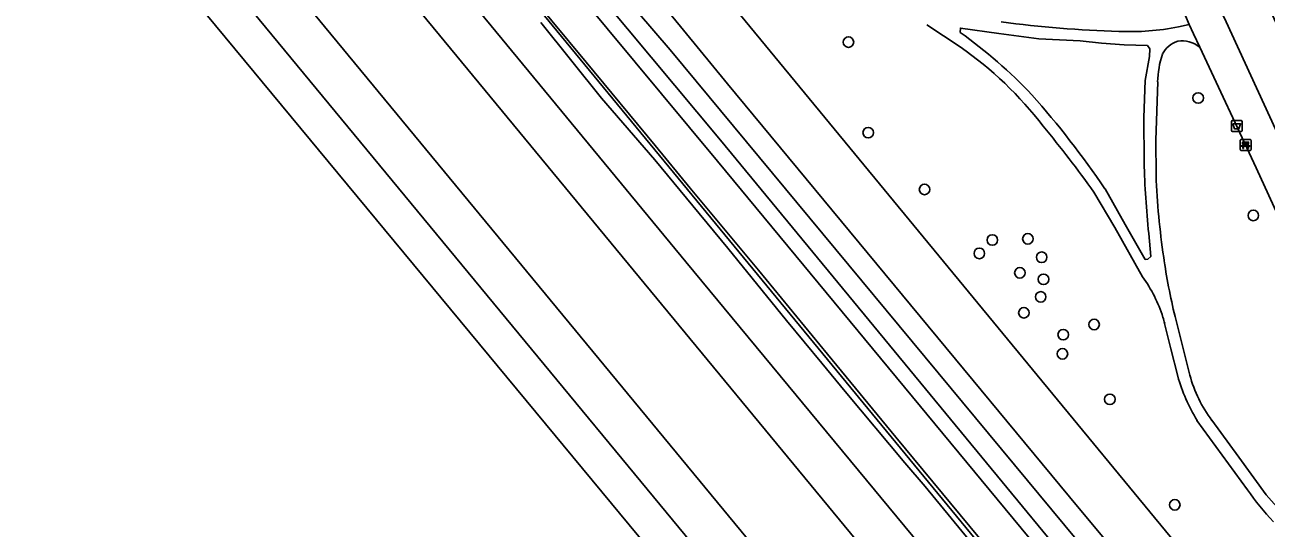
# Model space of a CAD drawing. Extents: x 159279 to 160377, y 384531 to 385888.
# Drawn here: x 159289 to 159404.1, y 385175.4 to 385222.1 of the extents above; entities that cross this region are included whole.
import ezdxf

# ---------------------------------------------------------------- set-up
doc = ezdxf.new("R2010")
doc.units = 0
for name, color, linetype in [('IMGEO_Afvalbak', 7, 'Continuous'), ('IMGEO_Bank', 7, 'Continuous'), ('IMGEO_Berm_groen', 7, 'Continuous'), ('IMGEO_Boom', 7, 'Continuous'), ('IMGEO_Geluidsscherm', 7, 'Continuous'), ('IMGEO_Gemengd_bos', 7, 'Continuous'), ('IMGEO_Grasland_overig', 7, 'Continuous'), ('IMGEO_Groenvoorziening', 7, 'Continuous'), ('IMGEO_Hek', 7, 'Continuous'), ('IMGEO_Spoor', 7, 'Continuous'), ('IMGEO_Spoorbaan_halfverhard', 7, 'Continuous'), ('IMGEO_Struiken', 7, 'Continuous'), ('IMGEO_Terreindeel_gesloten', 7, 'Continuous'), ('IMGEO_Voetpad_halfverhard', 7, 'Continuous')]:
    doc.layers.add(name, color=color, linetype=linetype)

msp = doc.modelspace()

# ---------------------------------------------------------------- linework, layer by layer
at = {"layer": 'IMGEO_Afvalbak'}
for p, q in [((159400.84, 385212.28), (159400.84, 385213.08)), ((159400.84, 385213.08), (159400.84, 385212.28)), ((159400.94, 385213.18), (159401.73, 385213.18)), ((159401.73, 385213.18), (159400.94, 385213.18)), ((159401.83, 385213.08), (159401.83, 385212.28)), ((159401.83, 385212.28), (159401.83, 385213.08)), ((159401.73, 385212.18), (159400.94, 385212.18)), ((159400.94, 385212.18), (159401.73, 385212.18))]:
    msp.add_line(p, q, dxfattribs=at)
msp.add_lwpolyline([(159400.98, 385212.89), (159401.69, 385212.89), (159401.54, 385212.42), (159401.13, 385212.42), (159400.98, 385212.89)], dxfattribs=at)
for centre, start, end in [((159400.94, 385213.08), 90, 180), ((159400.94, 385213.08), 90, 180), ((159401.73, 385213.08), 0, 90), ((159401.73, 385213.08), 360, 90), ((159400.94, 385212.28), 180, 270), ((159400.94, 385212.28), 180, 270), ((159401.73, 385212.28), 270, 0), ((159401.73, 385212.28), 270, 0)]:
    msp.add_arc(centre, 0.1, start, end, dxfattribs=at)
at = {"layer": 'IMGEO_Bank'}
for p, q in [((159401.66, 385210.5), (159401.66, 385211.34)), ((159401.66, 385211.34), (159401.66, 385210.5)), ((159401.73, 385211.42), (159402.57, 385211.42)), ((159402.57, 385211.42), (159401.73, 385211.42)), ((159402.58, 385210.43), (159401.74, 385210.43)), ((159401.74, 385210.43), (159402.58, 385210.43)), ((159402.36, 385210.82), (159401.96, 385210.82)), ((159401.97, 385210.93), (159401.97, 385211.04)), ((159402.01, 385211.04), (159402.01, 385210.93)), ((159402.3, 385211.04), (159402.02, 385211.04)), ((159402.02, 385210.92), (159402.3, 385210.92)), ((159402.31, 385210.93), (159402.31, 385211.04)), ((159402.35, 385211.04), (159402.35, 385210.93)), ((159402.66, 385211.35), (159402.66, 385210.51)), ((159402.66, 385210.51), (159402.66, 385211.35))]:
    msp.add_line(p, q, dxfattribs=at)
for points in [[(159401.91, 385210.82), (159401.76, 385210.82), (159401.88, 385210.92), (159401.96, 385210.92)], [(159401.96, 385211.04), (159401.88, 385211.04), (159401.88, 385211.2), (159402.44, 385211.2), (159402.44, 385211.04), (159402.36, 385211.04)], [(159401.96, 385210.82), (159401.96, 385210.61), (159401.91, 385210.61), (159401.91, 385210.82)], [(159402.36, 385210.92), (159402.44, 385210.92), (159402.55, 385210.82), (159402.41, 385210.82)], [(159402.41, 385210.82), (159402.41, 385210.61), (159402.36, 385210.61), (159402.36, 385210.82)]]:
    msp.add_lwpolyline(points, dxfattribs=at)
for centre, radius, start, end in [((159401.74, 385211.35), 0.0779, 92.4484, 184.2845), ((159401.74, 385211.35), 0.0779, 92.4484, 184.2845), ((159401.74, 385210.5), 0.0779, 182.4484, 274.2845), ((159401.74, 385210.5), 0.0779, 182.4484, 274.2845), ((159401.91, 385210.82), 0.00671, 2.8957, 87.1043), ((159401.96, 385211.04), 0.00671, 2.8957, 87.1043), ((159401.96, 385210.93), 0.00671, 272.8957, 357.1043), ((159401.96, 385210.82), 0.00671, 92.8957, 177.1043), ((159402.02, 385211.04), 0.00671, 92.8957, 177.1043), ((159402.02, 385210.93), 0.00671, 182.8957, 267.1043), ((159402.3, 385211.04), 0.00671, 2.8957, 87.1043), ((159402.3, 385210.93), 0.00671, 272.8957, 357.1043), ((159402.36, 385211.04), 0.00671, 92.8957, 177.1043), ((159402.36, 385210.93), 0.00671, 182.8957, 267.1043), ((159402.36, 385210.82), 0.00671, 2.8957, 87.1043), ((159402.41, 385210.82), 0.00671, 92.8957, 177.1043), ((159402.58, 385211.35), 0.0779, 2.4484, 94.2845), ((159402.58, 385211.35), 0.0779, 2.4484, 94.2845), ((159402.58, 385210.5), 0.0779, 272.4484, 4.2845), ((159402.58, 385210.5), 0.0779, 272.4484, 4.2845)]:
    msp.add_arc(centre, radius, start, end, dxfattribs=at)
at = {"layer": 'IMGEO_Berm_groen'}
msp.add_lwpolyline([(159405.44, 385221.27), (159399.36, 385234.05), (159395.61, 385232.16), (159400.36, 385222.35), (159413.22, 385194.38)], dxfattribs=at)
at = {"layer": 'IMGEO_Boom'}
for centre in [(159365.33, 385220.46), (159397.76, 385215.28), (159367.17, 385212.07), (159372.39, 385206.81), (159402.87, 385204.4), (159378.67, 385202.12), (159381.97, 385202.23), (159377.47, 385200.88), (159383.25, 385200.52), (159381.23, 385199.08), (159383.42, 385198.48), (159383.16, 385196.85), (159381.6, 385195.38), (159388.11, 385194.29), (159385.25, 385193.35), (159385.17, 385191.57), (159389.57, 385187.36), (159395.59, 385177.58)]:
    msp.add_circle(centre, 0.489, dxfattribs=at)
at = {"layer": 'IMGEO_Geluidsscherm'}
msp.add_lwpolyline([(159382.41, 385168.45), (159379.12, 385172.52), (159369.74, 385183.86), (159363.39, 385191.53), (159356.98, 385199.32), (159350.66, 385206.92), (159347.41, 385210.88), (159341.01, 385218.59), (159334.64, 385226.29), (159328.27, 385233.94), (159322.11, 385241.39), (159317.59, 385246.87), (159314.37, 385250.65), (159310.8, 385254.22)], dxfattribs=at)
at = {"layer": 'IMGEO_Gemengd_bos'}
for points in [[(159322.77, 385273.64), (159319.61, 385272.29), (159316.91, 385271.01), (159314.77, 385269.7), (159313.5, 385268.71), (159313.16, 385268.44), (159312.03, 385267.57), (159313.86, 385265.31), (159315.68, 385266.18), (159318.56, 385267.58), (159384.72, 385187.32), (159436.07, 385125.03), (159445.64, 385133.52)], [(159375.7, 385220.01), (159372.59, 385222.06)], [(159392.6, 385198.72), (159390.04, 385203.27), (159388.09, 385206.56)], [(159395.86, 385189.51), (159395.23, 385192.05), (159394.65, 385194.38)], [(159402.34, 385178.98), (159397.65, 385185.4)]]:
    msp.add_lwpolyline(points, dxfattribs=at)
for centre, radius, start, end in [((159356.71, 385192.44), 33.47, 37.1663, 55.4475), ((159298.42, 385142.36), 110.28, 35.6009, 39.6052), ((159381.86, 385190.98), 13.24, 17.4553, 35.7479), ((159381.62, 385190.92), 13.49, 14.8892, 17.4238), ((159411.03, 385193.69), 15.73, 195.4251, 211.8014), ((159421.07, 385191.67), 22.63, 214.1018, 223.7847)]:
    msp.add_arc(centre, radius, start, end, dxfattribs=at)
at = {"layer": 'IMGEO_Grasland_overig'}
for points in [[(159492.94, 385046.36), (159472.07, 385070.74), (159452.36, 385094.84), (159436.91, 385113.42), (159386.61, 385174.22), (159348.79, 385219.73), (159334.2, 385236.72), (159327.99, 385244.68), (159327.4, 385245.41), (159327.09, 385245.16), (159325.89, 385244.19), (159327.75, 385242.17), (159353.46, 385211.38), (159428.9, 385119.92), (159469.82, 385070.67), (159485.41, 385051.41)], [(159657.5, 384844.07), (159636.21, 384868.89), (159601, 384910.23), (159554.41, 384966.14), (159492, 385041.67), (159470.05, 385068.06), (159449.8, 385092.72), (159353.19, 385209.44), (159324.94, 385243.41), (159324.72, 385243.24), (159322.7, 385241.6), (159322.39, 385241.35), (159322.29, 385241.27), (159322.04, 385241.07), (159323.31, 385239.73), (159380.55, 385170.24), (159391.36, 385157.31), (159438.71, 385099.97), (159472.03, 385059.89), (159508.59, 385015.47), (159566.11, 384946.16), (159595.75, 384910.89), (159628.44, 384872.29), (159708.72, 384780.59)]]:
    msp.add_lwpolyline(points, dxfattribs=at)
at = {"layer": 'IMGEO_Groenvoorziening'}
for points in [[(159395.93, 385221.86), (159396.93, 385222.1), (159396.57, 385222.9), (159393.18, 385230.21), (159392.89, 385230.79), (159387.84, 385240.83)], [(159388.8, 385220.35), (159386.83, 385220.58), (159383, 385220.76), (159379.29, 385221.26), (159375.72, 385221.76), (159375.7, 385221.35)], [(159392.75, 385209.32), (159392.71, 385213.47), (159392.84, 385216.89), (159393.26, 385219.11), (159393.29, 385219.85), (159393.05, 385220.15), (159390.9, 385220.2), (159388.8, 385220.35)], [(159410.18, 385193.44), (159403.15, 385208.82), (159397.9, 385220)], [(159394.01, 385216.77), (159393.82, 385211.36), (159393.85, 385208.1)], [(159389.12, 385206.86), (159391, 385203.56), (159392.85, 385200.32), (159393.1, 385200.36), (159393.38, 385200.6), (159393.18, 385202.72)], [(159395.62, 385195.04), (159396.99, 385189.59)], [(159399.04, 385185.41), (159401.53, 385182), (159404.06, 385178.52)]]:
    msp.add_lwpolyline(points, dxfattribs=at)
for centre, radius, start, end in [((159393.27, 385324.3), 102.89, 262.3013, 268.4135), ((159391.35, 385245.75), 24.32, 267.8035, 280.8395), ((159349.3, 385184.3), 45.49, 43.4276, 54.5372), ((159396.67, 385218.14), 2.54, 108.5193, 151.3612), ((159396.23, 385217.84), 2.73, 52.2956, 97.6908), ((159403.09, 385216.56), 9.09, 162.0907, 178.7194), ((159318.11, 385158.66), 85.82, 34.1671, 41.5428), ((159480.62, 385211.77), 87.91, 181.595, 185.9088), ((159460.92, 385210.56), 67.11, 182.1013, 188.6089), ((159449.24, 385208.23), 55.22, 188.0256, 193.8169), ((159408.76, 385192.75), 12.19, 195.0312, 217.0763), ((159415.21, 385187.72), 14.46, 219.5078, 231.386)]:
    msp.add_arc(centre, radius, start, end, dxfattribs=at)
at = {"layer": 'IMGEO_Hek'}
for points in [[(159315.68, 385266.18), (159318.56, 385267.58), (159384.72, 385187.32)], [(159436.07, 385125.03), (159384.72, 385187.32)]]:
    msp.add_lwpolyline(points, dxfattribs=at)
at = {"layer": 'IMGEO_Spoor'}
for points in [[(159301.5, 385259.21), (159350.26, 385200.1), (159400.35, 385139.58), (159458.51, 385069.02), (159461.41, 385065.66), (159537.08, 384973.84), (159556.87, 384949.96), (159594.94, 384904.52), (159629.13, 384864.41), (159796.42, 384670.31), (159828.84, 384632.4), (159847.17, 384610.66), (159881.17, 384569.85), (159890.02, 384559.09)], [(159298.2, 385256.49), (159411.66, 385119.07), (159479.57, 385036.95), (159497.52, 385015.09), (159547.98, 384954.12), (159574.62, 384922.08), (159600.31, 384891.72), (159624.47, 384863.39), (159693.93, 384782.64), (159798.95, 384660.88), (159851.36, 384599.29), (159887.06, 384556.42)], [(159292.27, 385251.59), (159303.6, 385237.88), (159381.29, 385143.78), (159423.02, 385093.32), (159434.25, 385079.86), (159454.7, 385054.97), (159609.41, 384867.73), (159645.77, 384823.98), (159681.18, 384781.71), (159706.75, 384751.73), (159755.58, 384694.84), (159880.09, 384550.14)], [(159288.97, 385248.86), (159394.81, 385120.77), (159451.56, 385051.93), (159485.01, 385011.6), (159559.99, 384920.75), (159634.68, 384830.53), (159669.93, 384788.54), (159680.14, 384776.23), (159725.39, 384723.21), (159772.58, 384668.35), (159876.93, 384547.28)]]:
    msp.add_lwpolyline(points, dxfattribs=at)
at = {"layer": 'IMGEO_Spoorbaan_halfverhard'}
for points in [[(159290.99, 385240.93), (159424.41, 385079.94)], [(159377.27, 385173.41), (159372.46, 385179.27), (159370.57, 385181.48), (159365.03, 385188.08), (159362.85, 385190.71), (159359.6, 385194.66), (159354.14, 385201.35), (159350.89, 385205.29), (159347.39, 385209.56), (159342.44, 385215.26), (159336.81, 385222.28)]]:
    msp.add_lwpolyline(points, dxfattribs=at)
at = {"layer": 'IMGEO_Struiken'}
for points in [[(159495.46, 385052.99), (159472.55, 385080.78), (159454.31, 385102.91), (159436.07, 385125.03), (159384.72, 385187.32), (159318.56, 385267.58), (159315.68, 385266.18), (159313.86, 385265.31), (159329.55, 385245.94), (159335.55, 385239.25), (159354.13, 385216.59), (159386.58, 385177.43), (159433.38, 385121.29), (159486.75, 385056.86)], [(159654.4, 384855.89), (159641.03, 384871.47), (159608.51, 384909.98), (159552.92, 384976.72), (159486.75, 385056.86), (159433.38, 385121.29), (159386.58, 385177.43), (159354.13, 385216.59), (159335.55, 385239.25), (159329.55, 385245.94), (159327.99, 385244.68), (159334.2, 385236.72), (159348.79, 385219.73), (159386.61, 385174.22), (159436.91, 385113.42), (159452.36, 385094.84), (159472.07, 385070.74), (159492.94, 385046.36), (159512.46, 385022.29), (159530.21, 385000.77), (159567.52, 384955.83), (159606.28, 384909.53), (159713.55, 384784.03)], [(159647.74, 384857.42), (159625.22, 384883.6), (159594.49, 384919.64), (159570.61, 384948.55), (159535.64, 384990.47), (159503.49, 385029.68), (159485.41, 385051.41), (159469.82, 385070.67), (159428.9, 385119.92), (159353.46, 385211.38), (159327.75, 385242.17), (159325.89, 385244.19), (159325.03, 385243.49), (159324.94, 385243.41), (159353.19, 385209.44), (159449.8, 385092.72), (159470.05, 385068.06), (159492, 385041.67), (159554.41, 384966.14), (159601, 384910.23), (159636.21, 384868.89), (159657.5, 384844.07)]]:
    msp.add_lwpolyline(points, dxfattribs=at)
at = {"layer": 'IMGEO_Terreindeel_gesloten'}
for points in [[(159380.55, 385170.24), (159323.31, 385239.73)], [(159336.81, 385222.28), (159342.44, 385215.26), (159347.39, 385209.56), (159350.89, 385205.29), (159354.14, 385201.35), (159359.6, 385194.66), (159362.85, 385190.71), (159365.03, 385188.08), (159370.57, 385181.48), (159372.46, 385179.27), (159377.27, 385173.41)]]:
    msp.add_lwpolyline(points, dxfattribs=at)
at = {"layer": 'IMGEO_Voetpad_halfverhard'}
for points in [[(159413.22, 385194.38), (159400.36, 385222.35), (159395.61, 385232.16), (159392.89, 385230.79), (159393.18, 385230.21), (159396.57, 385222.9), (159396.93, 385222.1), (159397.33, 385221.22), (159397.9, 385220), (159403.15, 385208.82), (159410.18, 385193.44)], [(159372.59, 385222.06), (159375.7, 385220.01)], [(159397.9, 385220), (159397.33, 385221.22), (159396.93, 385222.1), (159395.93, 385221.86)], [(159375.7, 385221.35), (159375.72, 385221.76), (159379.29, 385221.26), (159383, 385220.76), (159386.83, 385220.58), (159388.8, 385220.35)], [(159388.8, 385220.35), (159390.9, 385220.2), (159393.05, 385220.15), (159393.29, 385219.85), (159393.26, 385219.11), (159392.84, 385216.89), (159392.71, 385213.47), (159392.75, 385209.32)], [(159393.85, 385208.1), (159393.82, 385211.36), (159394.01, 385216.77)], [(159393.18, 385202.72), (159393.38, 385200.6), (159393.1, 385200.36), (159392.85, 385200.32), (159391, 385203.56), (159389.12, 385206.86)], [(159388.09, 385206.56), (159390.04, 385203.27), (159392.6, 385198.72)], [(159394.65, 385194.38), (159395.23, 385192.05), (159395.86, 385189.51)], [(159396.99, 385189.59), (159395.62, 385195.04)], [(159397.65, 385185.4), (159402.34, 385178.98)], [(159404.06, 385178.52), (159401.53, 385182), (159399.04, 385185.41)]]:
    msp.add_lwpolyline(points, dxfattribs=at)
for centre, radius, start, end in [((159393.27, 385324.3), 102.89, 262.3013, 268.4135), ((159391.35, 385245.75), 24.32, 267.8035, 280.8395), ((159349.3, 385184.3), 45.49, 43.4276, 54.5372), ((159356.71, 385192.44), 33.47, 37.1663, 55.4475), ((159396.67, 385218.14), 2.54, 108.5193, 151.3612), ((159396.23, 385217.84), 2.73, 52.2956, 97.6908), ((159403.09, 385216.56), 9.09, 162.0907, 178.7194), ((159318.11, 385158.66), 85.82, 34.1671, 41.5428), ((159298.42, 385142.36), 110.28, 35.6009, 39.6052), ((159480.62, 385211.77), 87.91, 181.595, 185.9088), ((159460.92, 385210.56), 67.11, 182.1013, 188.6089), ((159449.24, 385208.23), 55.22, 188.0256, 193.8169), ((159381.86, 385190.98), 13.24, 17.4553, 35.7479), ((159381.62, 385190.92), 13.49, 14.8892, 17.4238), ((159408.76, 385192.75), 12.19, 195.0312, 217.0763), ((159411.03, 385193.69), 15.73, 195.4251, 211.8014), ((159421.07, 385191.67), 22.63, 214.1018, 223.7847), ((159415.21, 385187.72), 14.46, 219.5078, 231.386)]:
    msp.add_arc(centre, radius, start, end, dxfattribs=at)

doc.saveas('drawing.dxf')
